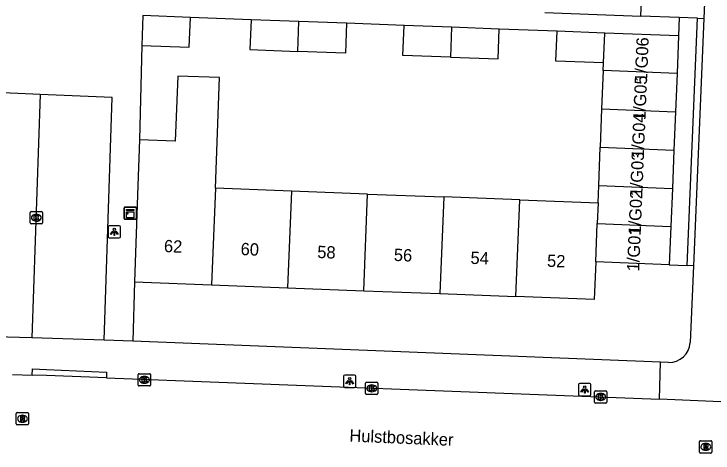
# Model space of a CAD drawing. Extents: x 161355 to 162026, y 386504 to 387459.
# Drawn here: x 161497.3 to 161554.3, y 386651.4 to 386687.2 of the extents above; entities that cross this region are included whole.
import ezdxf

# ---------------------------------------------------------------- set-up
doc = ezdxf.new("R2010")
doc.units = 0
for name, color, linetype in [('IMGEO_Kast', 7, 'Continuous'), ('IMGEO_Kolk', 7, 'Continuous'), ('IMGEO_Lichtpunt', 7, 'Continuous'), ('IMGEO_Openbare_ruimte_label', 7, 'Continuous'), ('IMGEO_Pand', 7, 'Continuous'), ('IMGEO_Pand_nummerreeks', 7, 'Continuous'), ('IMGEO_Rijbaan_lokaal_open', 7, 'Continuous'), ('IMGEO_Rioolput', 7, 'Continuous'), ('IMGEO_Voetpad_open', 7, 'Continuous')]:
    doc.layers.add(name, color=color, linetype=linetype)

msp = doc.modelspace()

# ---------------------------------------------------------------- linework, layer by layer
at = {"layer": 'IMGEO_Kast'}
for p, q in [((161506.322, 386670.546), (161506.322, 386671.387)), ((161506.322, 386671.387), (161506.322, 386670.546)), ((161506.397, 386671.471), (161507.238, 386671.471)), ((161507.238, 386671.471), (161506.397, 386671.471)), ((161507.322, 386671.396), (161507.322, 386670.555)), ((161507.322, 386670.555), (161507.322, 386671.396)), ((161507.247, 386670.471), (161506.406, 386670.471)), ((161506.406, 386670.471), (161507.247, 386670.471))]:
    msp.add_line(p, q, dxfattribs=at)
for points in [[(161506.517, 386671.261), (161507.117, 386671.261), (161507.117, 386671.176), (161506.517, 386671.176), (161506.517, 386671.261)], [(161506.517, 386671.086), (161507.117, 386671.086), (161507.117, 386670.597), (161506.517, 386670.597), (161506.517, 386671.086)]]:
    msp.add_lwpolyline(points, dxfattribs=at)
msp.add_circle((161506.601, 386670.935), 0.0377, dxfattribs=at)
for centre, start, end in [((161506.4, 386671.393), 92.4484, 184.2845), ((161506.4, 386671.393), 92.4484, 184.2845), ((161507.244, 386671.393), 2.4484, 94.2845), ((161507.244, 386671.393), 2.4484, 94.2845), ((161506.4, 386670.549), 182.4484, 274.2845), ((161506.4, 386670.549), 182.4484, 274.2845), ((161507.244, 386670.549), 272.4484, 4.2845), ((161507.244, 386670.549), 272.4484, 4.2845)]:
    msp.add_arc(centre, 0.0779, start, end, dxfattribs=at)
at = {"layer": 'IMGEO_Kolk'}
for p, q in [((161498.667, 386670.176), (161498.667, 386671.028)), ((161498.742, 386671.102), (161499.594, 386671.102)), ((161499.155, 386670.882), (161499.18, 386670.882)), ((161499.668, 386671.028), (161499.668, 386670.176)), ((161499.594, 386670.102), (161498.742, 386670.102)), ((161499.178, 386670.322), (161499.153, 386670.322)), ((161507.472, 386656.978), (161507.472, 386657.83)), ((161507.547, 386657.904), (161508.399, 386657.904)), ((161507.96, 386657.684), (161507.985, 386657.684)), ((161508.473, 386657.83), (161508.473, 386656.978)), ((161507.983, 386657.124), (161507.958, 386657.124)), ((161525.991, 386656.287), (161525.991, 386657.139)), ((161526.066, 386657.213), (161526.918, 386657.213)), ((161526.992, 386657.139), (161526.992, 386656.287)), ((161508.399, 386656.904), (161507.547, 386656.904)), ((161526.502, 386656.433), (161526.477, 386656.433)), ((161526.479, 386656.993), (161526.504, 386656.993)), ((161544.642, 386655.588), (161544.642, 386656.44)), ((161544.717, 386656.514), (161545.569, 386656.514)), ((161545.643, 386656.44), (161545.643, 386655.588)), ((161526.918, 386656.213), (161526.066, 386656.213)), ((161545.13, 386656.294), (161545.155, 386656.294)), ((161545.569, 386655.514), (161544.717, 386655.514)), ((161545.153, 386655.734), (161545.128, 386655.734))]:
    msp.add_line(p, q, dxfattribs=at)
for points in [[(161498.667, 386670.176), (161498.667, 386671.028)], [(161498.742, 386671.102), (161499.594, 386671.102)], [(161498.988, 386670.802), (161499.111, 386670.802), (161499.111, 386670.651), (161499.241, 386670.802), (161499.405, 386670.802), (161499.259, 386670.651), (161499.412, 386670.402), (161499.26, 386670.402), (161499.175, 386670.566), (161499.111, 386670.499), (161499.111, 386670.402), (161498.988, 386670.402), (161498.988, 386670.802)], [(161499.668, 386671.028), (161499.668, 386670.176)], [(161499.594, 386670.102), (161498.742, 386670.102)], [(161507.472, 386656.978), (161507.472, 386657.83)], [(161507.547, 386657.904), (161508.399, 386657.904)], [(161507.793, 386657.604), (161507.916, 386657.604), (161507.916, 386657.453), (161508.046, 386657.604), (161508.21, 386657.604), (161508.064, 386657.453), (161508.217, 386657.204), (161508.065, 386657.204), (161507.98, 386657.368), (161507.916, 386657.301), (161507.916, 386657.204), (161507.793, 386657.204), (161507.793, 386657.604)], [(161508.473, 386657.83), (161508.473, 386656.978)], [(161525.991, 386656.287), (161525.991, 386657.139)], [(161526.066, 386657.213), (161526.918, 386657.213)], [(161526.992, 386657.139), (161526.992, 386656.287)], [(161508.399, 386656.904), (161507.547, 386656.904)], [(161526.312, 386656.913), (161526.435, 386656.913), (161526.435, 386656.762), (161526.565, 386656.913), (161526.729, 386656.913), (161526.583, 386656.762), (161526.736, 386656.513), (161526.584, 386656.513), (161526.499, 386656.677), (161526.435, 386656.61), (161526.435, 386656.513), (161526.312, 386656.513), (161526.312, 386656.913)], [(161544.642, 386655.588), (161544.642, 386656.44)], [(161544.717, 386656.514), (161545.569, 386656.514)], [(161545.643, 386656.44), (161545.643, 386655.588)], [(161526.918, 386656.213), (161526.066, 386656.213)], [(161544.963, 386656.214), (161545.086, 386656.214), (161545.086, 386656.063), (161545.216, 386656.214), (161545.38, 386656.214), (161545.234, 386656.063), (161545.387, 386655.814), (161545.235, 386655.814), (161545.15, 386655.978), (161545.086, 386655.911), (161545.086, 386655.814), (161544.963, 386655.814), (161544.963, 386656.214)], [(161545.569, 386655.514), (161544.717, 386655.514)]]:
    msp.add_lwpolyline(points, dxfattribs=at)
for centre, start, end in [((161498.744, 386671.026), 91.552, 178.448), ((161498.744, 386671.026), 91.552, 178.448), ((161499.592, 386671.026), 1.552, 88.448), ((161499.592, 386671.026), 1.552, 88.448), ((161498.744, 386670.178), 181.552, 268.448), ((161498.744, 386670.178), 181.552, 268.448), ((161499.592, 386670.178), 271.552, 358.448), ((161499.592, 386670.178), 271.552, 358.448), ((161507.549, 386657.828), 91.552, 178.448), ((161507.549, 386657.828), 91.552, 178.448), ((161508.397, 386657.828), 1.552, 88.448), ((161508.397, 386657.828), 1.552, 88.448), ((161526.068, 386657.137), 91.552, 178.448), ((161526.068, 386657.137), 91.552, 178.448), ((161526.916, 386657.137), 1.552, 88.448), ((161526.916, 386657.137), 1.552, 88.448), ((161507.549, 386656.98), 181.552, 268.448), ((161507.549, 386656.98), 181.552, 268.448), ((161508.397, 386656.98), 271.552, 358.448), ((161508.397, 386656.98), 271.552, 358.448), ((161544.719, 386656.438), 91.552, 178.448), ((161544.719, 386656.438), 91.552, 178.448), ((161545.567, 386656.438), 1.552, 88.448), ((161545.567, 386656.438), 1.552, 88.448), ((161526.068, 386656.289), 181.552, 268.448), ((161526.068, 386656.289), 181.552, 268.448), ((161526.916, 386656.289), 271.552, 358.448), ((161526.916, 386656.289), 271.552, 358.448), ((161544.719, 386655.59), 181.552, 268.448), ((161544.719, 386655.59), 181.552, 268.448), ((161545.567, 386655.59), 271.552, 358.448), ((161545.567, 386655.59), 271.552, 358.448)]:
    msp.add_arc(centre, 0.0765, start, end, dxfattribs=at)
for centre, major_axis, ratio, start_param, end_param in [((161499.154, 386670.602), (-0.387, 0.002), 0.722429, 4.712389, 7.853982), ((161499.179, 386670.602), (-0.39, 0.002), 0.717154, 1.570796, 4.712389), ((161507.959, 386657.404), (-0.387, 0.002), 0.722429, 4.712389, 7.853982), ((161507.984, 386657.404), (-0.39, 0.002), 0.717154, 1.570796, 4.712389), ((161526.478, 386656.713), (-0.387, 0.002), 0.722429, 4.712389, 7.853982), ((161526.503, 386656.713), (-0.39, 0.002), 0.717154, 1.570796, 4.712389), ((161545.129, 386656.014), (-0.387, 0.002), 0.722429, 4.712389, 7.853982), ((161545.154, 386656.014), (-0.39, 0.002), 0.717154, 1.570796, 4.712389)]:
    msp.add_ellipse(centre, major_axis=major_axis, ratio=ratio, start_param=start_param, end_param=end_param, dxfattribs=at)
at = {"layer": 'IMGEO_Lichtpunt'}
for p, q in [((161505.021, 386669.852), (161505.021, 386669.045)), ((161505.021, 386669.852), (161505.021, 386669.045)), ((161505.923, 386669.947), (161505.115, 386669.947)), ((161505.923, 386669.947), (161505.115, 386669.947)), ((161506.017, 386669.045), (161506.017, 386669.852)), ((161506.017, 386669.045), (161506.017, 386669.852)), ((161505.115, 386668.951), (161505.923, 386668.951)), ((161505.115, 386668.951), (161505.923, 386668.951)), ((161524.196, 386657.692), (161524.196, 386656.885)), ((161524.196, 386657.692), (161524.196, 386656.885)), ((161525.098, 386657.787), (161524.29, 386657.787)), ((161525.098, 386657.787), (161524.29, 386657.787)), ((161525.192, 386656.885), (161525.192, 386657.692)), ((161525.192, 386656.885), (161525.192, 386657.692)), ((161543.341, 386657.014), (161543.341, 386656.207)), ((161543.341, 386657.014), (161543.341, 386656.207)), ((161544.243, 386657.109), (161543.435, 386657.109)), ((161544.243, 386657.109), (161543.435, 386657.109)), ((161544.337, 386656.207), (161544.337, 386657.014)), ((161544.337, 386656.207), (161544.337, 386657.014)), ((161524.29, 386656.791), (161525.098, 386656.791)), ((161524.29, 386656.791), (161525.098, 386656.791)), ((161543.435, 386656.113), (161544.243, 386656.113)), ((161543.435, 386656.113), (161544.243, 386656.113))]:
    msp.add_line(p, q, dxfattribs=at)
for points in [[(161505.395, 386669.516), (161505.434, 386669.488), (161505.246, 386669.226), (161505.208, 386669.253), (161505.395, 386669.516)], [(161505.497, 386669.468), (161505.544, 386669.468), (161505.544, 386669.146), (161505.497, 386669.146), (161505.497, 386669.468)], [(161505.607, 386669.488), (161505.645, 386669.515), (161505.832, 386669.253), (161505.793, 386669.225), (161505.607, 386669.488)], [(161524.57, 386657.356), (161524.609, 386657.328), (161524.421, 386657.066), (161524.383, 386657.093), (161524.57, 386657.356)], [(161524.672, 386657.308), (161524.719, 386657.308), (161524.719, 386656.986), (161524.672, 386656.986), (161524.672, 386657.308)], [(161524.782, 386657.328), (161524.82, 386657.355), (161525.007, 386657.093), (161524.968, 386657.065), (161524.782, 386657.328)], [(161543.715, 386656.678), (161543.754, 386656.65), (161543.566, 386656.388), (161543.528, 386656.415), (161543.715, 386656.678)], [(161543.817, 386656.63), (161543.864, 386656.63), (161543.864, 386656.308), (161543.817, 386656.308), (161543.817, 386656.63)], [(161543.927, 386656.65), (161543.965, 386656.677), (161544.152, 386656.415), (161544.113, 386656.387), (161543.927, 386656.65)]]:
    msp.add_lwpolyline(points, dxfattribs=at)
for centre in [(161505.52, 386669.65), (161524.695, 386657.49), (161543.84, 386656.812)]:
    msp.add_circle(centre, 0.0994, dxfattribs=at)
for centre, start, end in [((161505.115, 386669.852), 90, 180), ((161505.115, 386669.852), 90, 180), ((161505.923, 386669.852), 0, 90), ((161505.923, 386669.852), 0, 90), ((161505.115, 386669.045), 180, 270), ((161505.115, 386669.045), 180, 270), ((161505.923, 386669.045), 270, 0), ((161505.923, 386669.045), 270, 360), ((161524.29, 386657.692), 90, 180), ((161524.29, 386657.692), 90, 180), ((161525.098, 386657.692), 0, 90), ((161525.098, 386657.692), 0, 90), ((161543.435, 386657.014), 90, 180), ((161543.435, 386657.014), 90, 180), ((161544.243, 386657.014), 0, 90), ((161544.243, 386657.014), 0, 90), ((161524.29, 386656.885), 180, 270), ((161524.29, 386656.885), 180, 270), ((161525.098, 386656.885), 270, 0), ((161525.098, 386656.885), 270, 360), ((161543.435, 386656.207), 180, 270), ((161543.435, 386656.207), 180, 270), ((161544.243, 386656.207), 270, 0), ((161544.243, 386656.207), 270, 360)]:
    msp.add_arc(centre, 0.0946, start, end, dxfattribs=at)
at = {"layer": 'IMGEO_Pand'}
for points in [[(161548.402, 386687.013), (161548.658, 386693.211)], [(161540.576, 386687.31), (161548.402, 386687.013)], [(161511.72, 386686.904), (161507.843, 386687.051), (161507.751, 386684.623)], [(161507.751, 386684.623), (161511.628, 386684.476), (161511.72, 386686.904)], [(161516.655, 386686.717), (161516.563, 386684.288), (161520.468, 386684.14)], [(161520.56, 386686.569), (161516.655, 386686.717)], [(161520.468, 386684.14), (161520.56, 386686.569)], [(161524.435, 386686.422), (161524.356, 386683.993), (161520.468, 386684.14)], [(161524.435, 386686.422), (161520.56, 386686.569)], [(161532.907, 386683.668), (161529.036, 386683.815), (161529.128, 386686.243)], [(161532.999, 386686.097), (161529.128, 386686.243)], [(161532.999, 386686.097), (161532.907, 386683.668)], [(161536.876, 386685.949), (161532.999, 386686.097)], [(161532.907, 386683.668), (161536.781, 386683.521), (161536.876, 386685.949)], [(161545.36, 386683.196), (161541.498, 386683.342), (161541.59, 386685.783)], [(161545.467, 386685.624), (161541.59, 386685.783)], [(161545.36, 386683.196), (161545.467, 386685.624)], [(161551.489, 386685.395), (161545.467, 386685.624)], [(161551.489, 386685.395), (161551.364, 386682.329)], [(161545.336, 386682.575), (161545.36, 386683.196)], [(161513.753, 386672.992), (161514.094, 386682.004), (161510.684, 386682.133), (161510.483, 386676.822), (161507.58, 386676.926)], [(161545.336, 386682.575), (161545.216, 386679.461)], [(161551.364, 386682.329), (161545.336, 386682.575)], [(161551.364, 386682.329), (161551.237, 386679.215)], [(161545.216, 386679.461), (161545.096, 386676.346)], [(161545.216, 386679.461), (161551.237, 386679.215)], [(161551.237, 386679.215), (161551.11, 386676.1)], [(161507.58, 386676.926), (161507.44, 386673.231), (161507.161, 386665.372)], [(161544.977, 386673.232), (161545.096, 386676.346)], [(161545.096, 386676.346), (161551.11, 386676.1)], [(161551.11, 386676.1), (161550.982, 386672.986)], [(161513.753, 386672.992), (161513.432, 386665.132)], [(161519.954, 386672.758), (161513.753, 386672.992)], [(161544.922, 386671.815), (161544.977, 386673.232)], [(161544.977, 386673.232), (161550.982, 386672.986)], [(161550.982, 386672.986), (161550.855, 386669.872)], [(161519.954, 386672.758), (161519.632, 386664.894)], [(161526.155, 386672.524), (161519.954, 386672.758)], [(161525.833, 386664.657), (161526.155, 386672.524)], [(161526.155, 386672.524), (161532.355, 386672.29)], [(161532.355, 386672.29), (161532.033, 386664.419)], [(161538.555, 386672.056), (161532.355, 386672.29)], [(161538.233, 386664.181), (161538.555, 386672.056)], [(161538.555, 386672.056), (161544.922, 386671.815)], [(161544.922, 386671.815), (161544.856, 386670.117)], [(161544.736, 386667.002), (161544.856, 386670.117)], [(161544.856, 386670.117), (161550.855, 386669.872)], [(161550.855, 386669.872), (161550.728, 386666.758)], [(161544.736, 386667.002), (161544.611, 386663.937), (161538.233, 386664.181)], [(161550.728, 386666.758), (161544.736, 386667.002)], [(161507.161, 386665.372), (161513.432, 386665.132)], [(161513.432, 386665.132), (161519.632, 386664.894)], [(161519.632, 386664.894), (161525.833, 386664.657)], [(161525.833, 386664.657), (161532.033, 386664.419)], [(161532.033, 386664.419), (161538.233, 386664.181)]]:
    msp.add_lwpolyline(points, dxfattribs=at)
at = {"layer": 'IMGEO_Rijbaan_lokaal_open'}
for points in [[(161556.007, 386745.625), (161553.534, 386686.819)], [(161553.534, 386686.819), (161552.686, 386666.678)], [(161499.472, 386680.639), (161498.794, 386660.834)], [(161504.694, 386660.64), (161505.344, 386680.386), (161499.472, 386680.639)], [(161552.686, 386666.678), (161552.424, 386660.44)], [(161504.694, 386660.64), (161498.794, 386660.834)], [(161549.932, 386655.818), (161550.024, 386658.848)], [(161550.665, 386658.823), (161550.024, 386658.848)], [(161497.238, 386657.833), (161498.826, 386657.785)], [(161504.877, 386657.56), (161500, 386657.75), (161498.826, 386657.785)], [(161504.877, 386657.56), (161549.932, 386655.818)], [(161559.908, 386655.41), (161549.932, 386655.818)]]:
    msp.add_lwpolyline(points, dxfattribs=at)
msp.add_arc((161550.731, 386660.517), 1.695, 267.7772, 357.4057, dxfattribs=at)
at = {"layer": 'IMGEO_Rioolput'}
for p, q in [((161497.613, 386654.738), (161498.465, 386654.738)), ((161497.538, 386653.812), (161497.538, 386654.664)), ((161498.026, 386654.518), (161498.051, 386654.518)), ((161498.539, 386654.664), (161498.539, 386653.812)), ((161498.465, 386653.738), (161497.613, 386653.738)), ((161498.049, 386653.958), (161498.024, 386653.958)), ((161553.272, 386652.449), (161554.124, 386652.449)), ((161553.197, 386651.523), (161553.197, 386652.375)), ((161553.685, 386652.229), (161553.71, 386652.229)), ((161554.198, 386652.375), (161554.198, 386651.523)), ((161554.124, 386651.449), (161553.272, 386651.449)), ((161553.708, 386651.669), (161553.683, 386651.669))]:
    msp.add_line(p, q, dxfattribs=at)
for points in [[(161497.613, 386654.738), (161498.465, 386654.738)], [(161497.538, 386653.812), (161497.538, 386654.664)], [(161498.127, 386654.436), (161497.875, 386654.438), (161497.875, 386654.038)], [(161497.875, 386654.038), (161497.999, 386654.038), (161497.999, 386654.2), (161498.01, 386654.2)], [(161498.053, 386654.357), (161497.999, 386654.357), (161497.999, 386654.276)], [(161497.999, 386654.276), (161498.051, 386654.276)], [(161498.057, 386654.171), (161498.128, 386654.038), (161498.268, 386654.038), (161498.203, 386654.164)], [(161498.539, 386654.664), (161498.539, 386653.812)], [(161498.465, 386653.738), (161497.613, 386653.738)], [(161553.272, 386652.449), (161554.124, 386652.449)], [(161553.197, 386651.523), (161553.197, 386652.375)], [(161553.786, 386652.147), (161553.534, 386652.149), (161553.534, 386651.749)], [(161553.534, 386651.749), (161553.658, 386651.749), (161553.658, 386651.911), (161553.669, 386651.911)], [(161553.712, 386652.068), (161553.658, 386652.068), (161553.658, 386651.987)], [(161553.658, 386651.987), (161553.71, 386651.987)], [(161553.716, 386651.882), (161553.787, 386651.749), (161553.927, 386651.749), (161553.862, 386651.875)], [(161554.198, 386652.375), (161554.198, 386651.523)], [(161554.124, 386651.449), (161553.272, 386651.449)]]:
    msp.add_lwpolyline(points, dxfattribs=at)
for centre, radius, start, end in [((161497.615, 386654.662), 0.0765, 91.552, 178.448), ((161497.615, 386654.662), 0.0765, 91.552, 178.448), ((161498.463, 386654.662), 0.0765, 1.552, 88.448), ((161498.463, 386654.662), 0.0765, 1.552, 88.448), ((161498.009, 386654.147), 0.0533, 26.0293, 88.6989), ((161498.035, 386654.465), 0.19, 274.7715, 282.9687), ((161498.059, 386654.261), 0.0964, 77.0061, 93.1865), ((161498.073, 386654.318), 0.0378, 276.6634, 79.6772), ((161498.126, 386654.326), 0.109, 350.3612, 89.416), ((161498.124, 386654.326), 0.112, 277.5842, 350.9817), ((161498.108, 386654.111), 0.108, 29.5134, 73.7905), ((161497.615, 386653.814), 0.0765, 181.552, 268.448), ((161497.615, 386653.814), 0.0765, 181.552, 268.448), ((161498.463, 386653.814), 0.0765, 271.552, 358.448), ((161498.463, 386653.814), 0.0765, 271.552, 358.448), ((161553.274, 386652.373), 0.0765, 91.552, 178.448), ((161553.274, 386652.373), 0.0765, 91.552, 178.448), ((161554.122, 386652.373), 0.0765, 1.552, 88.448), ((161554.122, 386652.373), 0.0765, 1.552, 88.448), ((161553.668, 386651.858), 0.0533, 26.0293, 88.6989), ((161553.694, 386652.176), 0.19, 274.7715, 282.9687), ((161553.718, 386651.972), 0.0964, 77.0061, 93.1865), ((161553.732, 386652.029), 0.0378, 276.6634, 79.6772), ((161553.785, 386652.037), 0.109, 350.3612, 89.416), ((161553.783, 386652.037), 0.112, 277.5842, 350.9817), ((161553.767, 386651.822), 0.108, 29.5134, 73.7905), ((161553.274, 386651.525), 0.0765, 181.552, 268.448), ((161553.274, 386651.525), 0.0765, 181.552, 268.448), ((161554.122, 386651.525), 0.0765, 271.552, 358.448), ((161554.122, 386651.525), 0.0765, 271.552, 358.448)]:
    msp.add_arc(centre, radius, start, end, dxfattribs=at)
for centre, major_axis, ratio, start_param, end_param in [((161498.025, 386654.238), (-0.387, 0.002), 0.722429, 4.712389, 7.853982), ((161498.05, 386654.238), (-0.39, 0.002), 0.717154, 1.570796, 4.712389), ((161553.684, 386651.949), (-0.387, 0.002), 0.722429, 4.712389, 7.853982), ((161553.709, 386651.949), (-0.39, 0.002), 0.717154, 1.570796, 4.712389)]:
    msp.add_ellipse(centre, major_axis=major_axis, ratio=ratio, start_param=start_param, end_param=end_param, dxfattribs=at)
at = {"layer": 'IMGEO_Voetpad_open'}
for points in [[(161516.655, 386686.717), (161511.72, 386686.904)], [(161551.52, 386686.895), (161548.402, 386687.013)], [(161551.52, 386686.895), (161551.489, 386685.395)], [(161553.035, 386686.838), (161551.52, 386686.895)], [(161552.187, 386666.698), (161553.035, 386686.838)], [(161553.035, 386686.838), (161553.534, 386686.819)], [(161529.128, 386686.243), (161524.435, 386686.422)], [(161541.59, 386685.783), (161536.876, 386685.949)], [(161507.751, 386684.623), (161507.58, 386676.926)], [(161499.472, 386680.639), (161493.381, 386680.887)], [(161550.728, 386666.758), (161552.187, 386666.698)], [(161552.686, 386666.678), (161552.187, 386666.698)], [(161507.161, 386665.372), (161507.034, 386660.56)], [(161498.794, 386660.834), (161492.804, 386660.998)], [(161507.034, 386660.56), (161504.694, 386660.64)], [(161550.024, 386658.848), (161507.034, 386660.56)], [(161498.826, 386657.785), (161498.846, 386658.299), (161500, 386658.25), (161504.896, 386658.037), (161504.877, 386657.56)]]:
    msp.add_lwpolyline(points, dxfattribs=at)

# ---------------------------------------------------------------- texts
at = {"layer": 'IMGEO_Openbare_ruimte_label'}
msp.add_text('Hulstbosakker', height=1, rotation=357.5926, dxfattribs=at).set_placement((161524.658, 386652.382))
at = {"layer": 'IMGEO_Pand_nummerreeks'}
for s, rotation, p in [('1/G06', 87.6396, (161548.909, 386681.623)), ('1/G05', 87.6372, (161548.781, 386678.52)), ('1/G04', 87.6372, (161548.653, 386675.418)), ('1/G03', 87.6372, (161548.525, 386672.315)), ('1/G02', 87.6372, (161548.397, 386669.206)), ('1/G01', 87.6372, (161548.274, 386666.22)), ('62', 357.8056, (161509.55, 386667.802)), ('60', 357.8056, (161515.798, 386667.563)), ('58', 357.8056, (161522.039, 386667.324)), ('56', 357.8056, (161528.278, 386667.085)), ('54', 357.8056, (161534.52, 386666.846)), ('52', 357.8056, (161540.758, 386666.606))]:
    msp.add_text(s, height=1, rotation=rotation, dxfattribs=at).set_placement(p)

doc.saveas('drawing.dxf')
